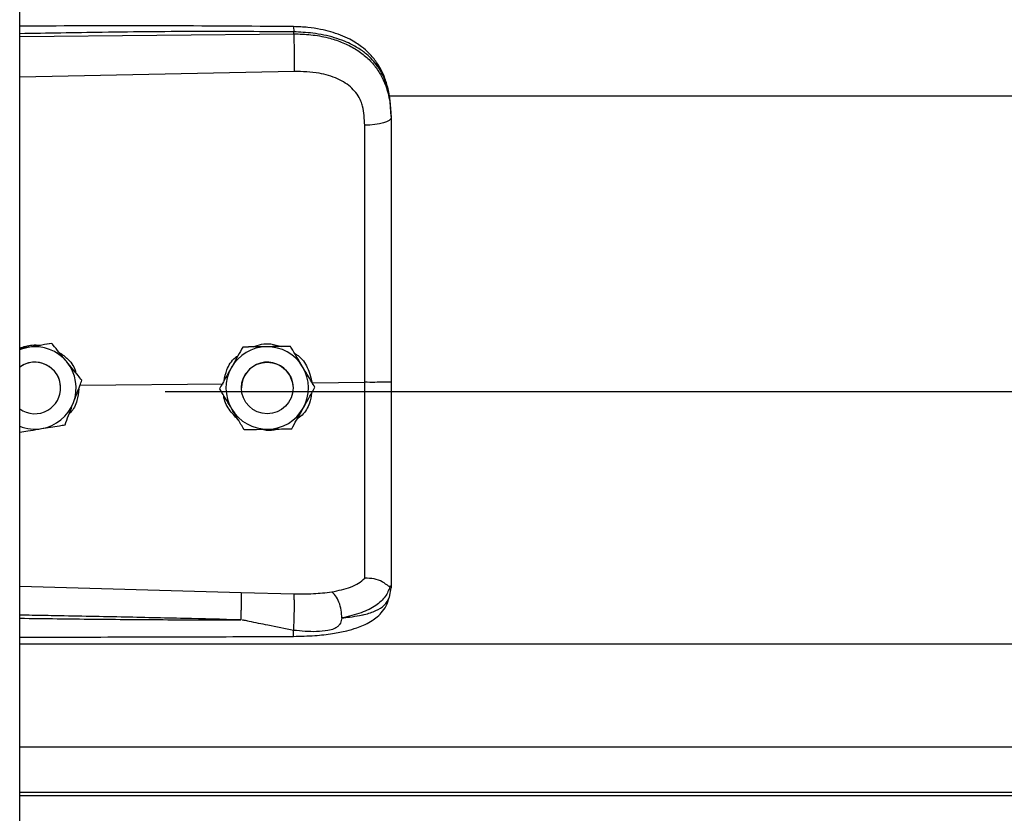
# Model space of a CAD drawing. Header units: inches. Extents: x 170 to 284, y 215 to 248.
# Tile 726 of 1056: x 227.164 to 227.368, y 222.958 to 223.123. Entities that reach past the tile are written whole.
import ezdxf

# ---------------------------------------------------------------- set-up
doc = ezdxf.new("R2010")
doc.units = ezdxf.units.IN
doc.header["$LTSCALE"] = 0.25
doc.header["$MEASUREMENT"] = 0
doc.layers.add('RH TOP OF HOOD', color=7, linetype='Continuous')

msp = doc.modelspace()

# ---------------------------------------------------------------- linework, layer by layer
at = {"layer": 'RH TOP OF HOOD'}
for p, q in [((227.163613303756, 220.1328032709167), (227.163613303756, 224.3332527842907)), ((227.2204605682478, 223.1199753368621), (227.2204605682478, 223.1203867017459)), ((227.163613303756, 223.1194386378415), (227.2204605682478, 223.1199753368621)), ((227.2205565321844, 223.1121865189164), (227.163613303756, 223.1109769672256)), ((227.2401614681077, 223.1071113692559), (231.119382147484, 223.1071113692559)), ((227.240656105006, 223.1030521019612), (227.240656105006, 223.10256378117)), ((227.1653878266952, 223.0549106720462), (227.163613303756, 223.0546218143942)), ((227.1702658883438, 223.0557068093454), (227.1693373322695, 223.0555556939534)), ((227.1702658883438, 223.0557051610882), (227.1702658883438, 223.0557068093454)), ((227.2099049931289, 223.0549470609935), (227.2099049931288, 223.0549487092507)), ((227.2197884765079, 223.0550953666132), (227.2197884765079, 223.0550970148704)), ((227.1761474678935, 223.0470681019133), (227.205845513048, 223.0473523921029)), ((227.1765196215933, 223.0480503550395), (227.1765196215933, 223.0480520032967)), ((227.2242848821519, 223.0475289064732), (227.2351984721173, 223.0476333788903)), ((227.1721136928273, 223.046460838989), (227.1721136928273, 223.0464616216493)), ((227.193781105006, 223.0457189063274), (231.165765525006, 223.0457189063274)), ((227.2050916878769, 223.0463135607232), (227.2050916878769, 223.0463152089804)), ((227.2096249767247, 223.0464616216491), (227.2096249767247, 223.0464608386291)), ((227.2203253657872, 223.0464608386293), (227.2203253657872, 223.0464616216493)), ((227.2248586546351, 223.0466101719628), (227.2248586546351, 223.0466118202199)), ((227.163613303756, 223.0053052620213), (227.2095489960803, 223.0039734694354)), ((227.2095489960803, 223.0039734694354), (227.2205346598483, 223.0037113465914)), ((227.2403164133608, 223.0029967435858), (227.240656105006, 223.0049819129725)), ((227.240656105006, 223.0055107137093), (227.240656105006, 223.0049819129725)), ((227.163613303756, 222.993333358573), (231.1959333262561, 222.993333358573)), ((227.163613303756, 222.9719543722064), (231.1959333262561, 222.9719543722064)), ((231.1959333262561, 222.9624690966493), (227.163613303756, 222.9624690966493)), ((227.163613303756, 222.9618297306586), (231.1959333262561, 222.9618297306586))]:
    msp.add_line(p, q, dxfattribs=at)
at = {"layer": 'RH TOP OF HOOD', "flags": 128}
for points in [[(227.240656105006, 223.10256378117), (227.2405521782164, 223.1022680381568), (227.2402442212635, 223.1019831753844), (227.239743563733, 223.1017196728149), (227.2390686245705, 223.1014872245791), (227.238244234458, 223.1012943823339), (227.2373007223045, 223.1011482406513), (227.2362727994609, 223.1010541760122), (227.235198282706, 223.1010156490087)], [(227.163613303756, 223.0544212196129), (227.1642967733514, 223.0546588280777), (227.1653878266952, 223.0549106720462)], [(227.2195679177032, 223.0492059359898), (227.2201727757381, 223.047730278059), (227.2203253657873, 223.0464616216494)]]:
    msp.add_lwpolyline(points, dxfattribs=at)
at = {"layer": 'RH TOP OF HOOD'}
msp.add_circle((227.2149751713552, 223.0464608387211), 0.005350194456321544, dxfattribs=at)
for centre, radius, start, end in [((227.1667634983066, 223.0464616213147), 0.008560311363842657, 39.24773070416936, 99.24772960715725), ((227.2149751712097, 223.0464616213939), 0.00856031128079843, 90.85968127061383, 150.859680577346), ((227.2149751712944, 223.0464616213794), 0.008560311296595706, 30.85968260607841, 90.8596818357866), ((227.1667634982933, 223.0464616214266), 0.005350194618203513, 39.2477307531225, 126.0718980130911), ((227.1667634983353, 223.0464608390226), 0.005350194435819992, 300.0097421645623, 126.0718999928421), ((227.1667634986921, 223.0464616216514), 0.00856031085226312, 339.2477292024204, 39.2477305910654), ((227.2149751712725, 223.0464616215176), 0.005350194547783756, 30.85968222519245, 179.9999985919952), ((227.2149751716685, 223.0464616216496), 0.008560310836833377, 330.859680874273, 30.85968233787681), ((227.1667634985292, 223.0464616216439), 0.005350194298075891, 5.902783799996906e-08, 39.24773054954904), ((227.2149751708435, 223.0464616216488), 0.00856031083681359, 150.8596808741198, 210.8596823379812), ((227.166763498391, 223.0464616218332), 0.008560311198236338, 279.2477290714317, 339.247728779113), ((227.1667634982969, 223.0464608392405), 0.005350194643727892, 233.9281021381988, 300.0097413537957), ((227.2149751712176, 223.046461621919), 0.008560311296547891, 210.8596826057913, 270.8596818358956), ((227.2149751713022, 223.0464616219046), 0.008560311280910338, 270.8596812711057, 330.8596805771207), ((227.1667634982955, 223.0464616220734), 0.008560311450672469, 248.4076756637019, 279.2477294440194)]:
    msp.add_arc(centre, radius, start, end, dxfattribs=at)
for points, knots in [([(227.2204419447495, 223.121478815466), (227.2112249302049, 223.1215467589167), (227.1931380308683, 223.1216800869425), (227.17419448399, 223.1216227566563), (227.1644687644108, 223.1215699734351), (227.163613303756, 223.1215653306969)], [0, 0, 0, 0, 0.4865830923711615, 0.9548405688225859, 1, 1, 1, 1]), ([(227.2204605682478, 223.1203867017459), (227.2141547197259, 223.1204260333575), (227.2009156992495, 223.1205086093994), (227.1819660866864, 223.1203274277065), (227.169325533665, 223.1201064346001), (227.163613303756, 223.1200065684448)], [0, 0, 0, 0, 0.3326703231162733, 0.6984356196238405, 1, 1, 1, 1]), ([(227.2204417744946, 223.1214629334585), (227.2204429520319, 223.1214669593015), (227.2204469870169, 223.1214807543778), (227.2204522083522, 223.1213658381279), (227.2204588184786, 223.1210730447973), (227.2204598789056, 223.1206570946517), (227.2204605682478, 223.1203867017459)], [0, 0, 0, 0, 0.09787641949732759, 0.3353863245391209, 0.5679606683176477, 1, 1, 1, 1]), ([(227.2405696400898, 223.1050951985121), (227.2404506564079, 223.1061656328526), (227.2402352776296, 223.1081032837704), (227.2394903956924, 223.1106219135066), (227.2386331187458, 223.1125316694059), (227.2375579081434, 223.1142843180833), (227.236242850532, 223.115872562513), (227.2347721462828, 223.117167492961), (227.2333984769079, 223.1181273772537), (227.2319558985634, 223.1189588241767), (227.2295777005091, 223.1200259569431), (227.2266412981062, 223.120838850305), (227.2233323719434, 223.1213672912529), (227.2214406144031, 223.1214402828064), (227.2204419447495, 223.121478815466)], [0, 0, 0, 0, 0.1084465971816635, 0.1963050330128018, 0.269182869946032, 0.3279968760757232, 0.4149595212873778, 0.4916410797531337, 0.5389760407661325, 0.5941910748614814, 0.6694152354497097, 0.8148545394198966, 0.9022606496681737, 1, 1, 1, 1]), ([(227.240656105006, 223.1030521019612), (227.240593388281, 223.1044085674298), (227.2404749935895, 223.1069692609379), (227.2395054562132, 223.1104602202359), (227.2382162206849, 223.112872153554), (227.2368523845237, 223.1145748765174), (227.2357694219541, 223.1156182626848), (227.2347104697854, 223.1164467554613), (227.2337210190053, 223.1171066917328), (227.2324866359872, 223.1178017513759), (227.2308926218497, 223.1185274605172), (227.2282289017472, 223.1194354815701), (227.2246938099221, 223.1201954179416), (227.2217872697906, 223.1203267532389), (227.2204605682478, 223.1203867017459)], [0, 0, 0, 0, 0.1307156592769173, 0.2467609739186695, 0.3577928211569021, 0.4170971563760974, 0.4791482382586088, 0.5177152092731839, 0.5590896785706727, 0.6032945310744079, 0.6633484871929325, 0.7353692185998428, 0.8792082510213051, 1, 1, 1, 1]), ([(227.2204605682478, 223.1199753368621), (227.2204822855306, 223.1193994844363), (227.2205273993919, 223.1182032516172), (227.2205684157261, 223.1159781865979), (227.2205816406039, 223.1138008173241), (227.2205646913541, 223.112711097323), (227.2205565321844, 223.1121865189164)], [0, 0, 0, 0, 0.2406941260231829, 0.4999999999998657, 0.7593058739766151, 1, 1, 1, 1]), ([(227.2204605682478, 223.1199753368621), (227.2216573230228, 223.1199436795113), (227.2240896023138, 223.1198793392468), (227.2274191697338, 223.1192605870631), (227.2303975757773, 223.1183174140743), (227.2329292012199, 223.1171038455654), (227.2351748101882, 223.1155579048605), (227.2370374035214, 223.1137227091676), (227.2385310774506, 223.1115875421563), (227.2397003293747, 223.10903298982), (227.240497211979, 223.1059566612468), (227.240602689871, 223.1037043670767), (227.240656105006, 223.10256378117)], [0, 0, 0, 0, 0.1094013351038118, 0.2223468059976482, 0.315179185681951, 0.4102231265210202, 0.5012749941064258, 0.5946006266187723, 0.6834485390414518, 0.7745330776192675, 0.8858211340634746, 1, 1, 1, 1]), ([(227.2347726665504, 223.1049489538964), (227.2347726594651, 223.104948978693), (227.2346701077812, 223.1053078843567), (227.2341749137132, 223.1067140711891), (227.2326388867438, 223.1089167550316), (227.2295718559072, 223.1108200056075), (227.2254556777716, 223.1120316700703), (227.2223029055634, 223.11213132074), (227.2205565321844, 223.1121865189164)], [0, 0, 0, 0, 4.497367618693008e-06, 0.06509473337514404, 0.261670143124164, 0.4753105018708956, 0.709365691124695, 1, 1, 1, 1]), ([(227.235198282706, 223.1010156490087), (227.2351283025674, 223.1023402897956), (227.2350583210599, 223.1036649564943), (227.234772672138, 223.1049489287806), (227.2347726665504, 223.1049489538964)], [0, 0, 0, 0, 0.999980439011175, 1, 1, 1, 1]), ([(227.240656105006, 223.10256378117), (227.240656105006, 223.0989336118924), (227.240656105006, 223.0916627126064), (227.240656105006, 223.0805819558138), (227.240656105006, 223.0693993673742), (227.240656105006, 223.0584306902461), (227.240656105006, 223.0511828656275), (227.240656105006, 223.0477030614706)], [0, 0, 0, 0, 0.2027568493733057, 0.4061035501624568, 0.608860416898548, 0.8122072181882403, 1, 1, 1, 1]), ([(227.2351984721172, 223.0476333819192), (227.2351984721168, 223.0476334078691), (227.235198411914, 223.0510197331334), (227.2351983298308, 223.0580664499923), (227.2351982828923, 223.0687396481), (227.2351982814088, 223.0796157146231), (227.2351982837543, 223.090403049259), (227.2351982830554, 223.0974781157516), (227.235198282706, 223.1010156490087)], [0, 0, 0, 0, 1.439079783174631e-06, 0.1877923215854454, 0.3908439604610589, 0.5938956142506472, 0.7969478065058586, 1, 1, 1, 1]), ([(227.163613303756, 223.0547407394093), (227.1644509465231, 223.0550213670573), (227.1658601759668, 223.0554934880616), (227.1673332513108, 223.0553748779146), (227.1679307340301, 223.0553267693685)], [0, 0, 0, 0, 0.5943977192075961, 1, 1, 1, 1]), ([(227.1702658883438, 223.0557051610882), (227.1695903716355, 223.0555951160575), (227.1682234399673, 223.055372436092), (227.1665583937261, 223.0551012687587), (227.1656051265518, 223.0549460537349), (227.1653878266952, 223.0549106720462)], [0, 0, 0, 0, 0.42997043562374, 0.870060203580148, 0.9999999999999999, 0.9999999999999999, 0.9999999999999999, 0.9999999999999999]), ([(227.1733927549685, 223.0518796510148), (227.173269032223, 223.0520310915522), (227.1723013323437, 223.053215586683), (227.1712402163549, 223.0545143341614), (227.1703608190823, 223.0555906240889), (227.1702658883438, 223.0557068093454)], [0, 0, 0, 0, 0.1156468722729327, 0.9045342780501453, 1, 1, 1, 1]), ([(227.1733927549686, 223.0518775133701), (227.173269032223, 223.0520289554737), (227.1723013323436, 223.0532134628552), (227.1712402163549, 223.0545124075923), (227.1703608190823, 223.0555889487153), (227.1702658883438, 223.0557051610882)], [0, 0, 0, 0, 0.115646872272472, 0.9045342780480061, 1, 1, 1, 1]), ([(227.2099049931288, 223.0549487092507), (227.2095717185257, 223.0543509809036), (227.2088973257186, 223.0531414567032), (227.2080758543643, 223.0516680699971), (227.2076055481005, 223.0508244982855), (227.2074983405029, 223.0506322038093)], [0, 0, 0, 0, 0.4299704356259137, 0.8700602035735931, 1, 1, 1, 1]), ([(227.2099049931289, 223.0549470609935), (227.2095717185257, 223.0543492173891), (227.2088973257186, 223.0531394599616), (227.2080758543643, 223.051665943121), (227.2076055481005, 223.0508223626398), (227.2074983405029, 223.0506300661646)], [0, 0, 0, 0, 0.4299704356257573, 0.8700602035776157, 1, 1, 1, 1]), ([(227.2148467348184, 223.0550231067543), (227.2135746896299, 223.0550039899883), (227.2118781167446, 223.0549784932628), (227.2102999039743, 223.0549546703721), (227.2099049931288, 223.0549487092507)], [0, 0, 0, 0, 0.7497733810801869, 0.9999999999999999, 0.9999999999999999, 0.9999999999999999, 0.9999999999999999]), ([(227.2148467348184, 223.0550209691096), (227.21357468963, 223.0550019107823), (227.2118781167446, 223.0549764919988), (227.2102999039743, 223.0549529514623), (227.2099049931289, 223.0549470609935)], [0, 0, 0, 0, 0.749773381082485, 1, 1, 1, 1]), ([(227.2120514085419, 223.054981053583), (227.2126203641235, 223.0551943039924), (227.2138018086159, 223.0556371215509), (227.2158463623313, 223.0556922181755), (227.2171835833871, 223.0552854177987), (227.217895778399, 223.0550687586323)], [0, 0, 0, 0, 0.3027399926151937, 0.6286439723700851, 1, 1, 1, 1]), ([(227.2197884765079, 223.0550970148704), (227.2191041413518, 223.0550868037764), (227.2177193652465, 223.0550661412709), (227.216032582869, 223.0550408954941), (227.2150668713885, 223.055026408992), (227.2148467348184, 223.0550231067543)], [0, 0, 0, 0, 0.4299704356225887, 0.870060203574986, 0.9999999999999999, 0.9999999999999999, 0.9999999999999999, 0.9999999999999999]), ([(227.2197884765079, 223.0550953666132), (227.2191041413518, 223.055085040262), (227.2177193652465, 223.0550641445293), (227.2160325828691, 223.055038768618), (227.2150668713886, 223.0550242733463), (227.2148467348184, 223.0550209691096)], [0, 0, 0, 0, 0.4299704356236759, 0.8700602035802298, 1, 1, 1, 1]), ([(227.2223235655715, 223.0508546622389), (227.2222232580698, 223.0510225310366), (227.2214387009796, 223.0523355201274), (227.2205784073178, 223.0537751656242), (227.2198654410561, 223.0549682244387), (227.2197884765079, 223.0550970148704)], [0, 0, 0, 0, 0.1156468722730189, 0.9045342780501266, 1, 1, 1, 1]), ([(227.2223235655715, 223.0508525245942), (227.2222232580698, 223.0510203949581), (227.2214387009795, 223.0523333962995), (227.2205784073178, 223.053773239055), (227.2198654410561, 223.0549665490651), (227.2197884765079, 223.0550953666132)], [0, 0, 0, 0, 0.1156468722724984, 0.9045342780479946, 1, 1, 1, 1]), ([(227.1715370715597, 223.0540108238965), (227.1721864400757, 223.0535830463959), (227.1736774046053, 223.052600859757), (227.1749790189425, 223.0508683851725), (227.1752549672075, 223.0496320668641), (227.1753103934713, 223.049383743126)], [0, 0, 0, 0, 0.3814222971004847, 0.8757540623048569, 1, 1, 1, 1]), ([(227.2060093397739, 223.0479613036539), (227.2061717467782, 223.0487132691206), (227.2065506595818, 223.0504676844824), (227.2076800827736, 223.0523081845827), (227.2087198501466, 223.0530395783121), (227.2089184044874, 223.0531792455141)], [0, 0, 0, 0, 0.3776771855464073, 0.8811610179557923, 1, 1, 1, 1]), ([(227.2206633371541, 223.0536329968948), (227.2209084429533, 223.0534851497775), (227.2220412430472, 223.0528018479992), (227.223515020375, 223.0507024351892), (227.2240221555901, 223.0486119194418), (227.2242848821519, 223.0475289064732)], [0, 0, 0, 0, 0.1174426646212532, 0.5427821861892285, 1, 1, 1, 1]), ([(227.1765196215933, 223.0480520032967), (227.1762555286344, 223.0483753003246), (227.1752563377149, 223.0495984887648), (227.174182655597, 223.05091275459), (227.1733927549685, 223.0518796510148)], [0, 0, 0, 0, 0.2643068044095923, 1, 1, 1, 1]), ([(227.1765196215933, 223.0480503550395), (227.1762555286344, 223.0483735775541), (227.1752563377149, 223.0495964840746), (227.174182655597, 223.0509106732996), (227.1733927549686, 223.0518775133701)], [0, 0, 0, 0, 0.2643068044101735, 1, 1, 1, 1]), ([(227.2248586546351, 223.0466118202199), (227.2246445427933, 223.0469701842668), (227.2238344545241, 223.0483260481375), (227.2229639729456, 223.0497828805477), (227.2223235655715, 223.0508546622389)], [0, 0, 0, 0, 0.2643068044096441, 1, 1, 1, 1]), ([(227.2248586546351, 223.0466101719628), (227.2246445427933, 223.0469684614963), (227.2238344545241, 223.0483240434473), (227.2229639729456, 223.0497807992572), (227.2223235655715, 223.0508525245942)], [0, 0, 0, 0, 0.2643068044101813, 1, 1, 1, 1]), ([(227.2074983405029, 223.0506322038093), (227.2068788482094, 223.0495210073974), (227.2060526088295, 223.0480389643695), (227.2052840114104, 223.0466602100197), (227.2050916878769, 223.0463152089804)], [0, 0, 0, 0, 0.7497733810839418, 0.9999999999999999, 0.9999999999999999, 0.9999999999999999, 0.9999999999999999]), ([(227.2074983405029, 223.0506300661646), (227.2068788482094, 223.0495189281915), (227.2060526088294, 223.0480369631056), (227.2052840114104, 223.04665849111), (227.2050916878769, 223.0463135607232)], [0, 0, 0, 0, 0.7497733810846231, 1, 1, 1, 1]), ([(227.1747684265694, 223.0434284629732), (227.1752191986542, 223.0446181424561), (227.1758204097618, 223.0462048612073), (227.1763796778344, 223.0476809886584), (227.1765196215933, 223.0480503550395)], [0, 0, 0, 0, 0.7497733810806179, 1, 1, 1, 1]), ([(227.2351982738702, 223.0069427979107), (227.2351982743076, 223.0072054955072), (227.2351982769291, 223.0087799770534), (227.2351982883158, 223.0122113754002), (227.2351983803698, 223.0178127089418), (227.2351986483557, 223.0242525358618), (227.2351990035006, 223.0314785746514), (227.2351992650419, 223.0393534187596), (227.2351992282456, 223.0448813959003), (227.2351991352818, 223.0476333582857), (227.2351991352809, 223.0476333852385)], [0, 0, 0, 0, 0.03155846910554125, 0.1891461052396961, 0.3467338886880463, 0.5043277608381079, 0.6619226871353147, 0.8309600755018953, 0.9999983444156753, 1, 1, 1, 1]), ([(227.240656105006, 223.0477030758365), (227.240574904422, 223.0476916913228), (227.240412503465, 223.047668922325), (227.2391596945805, 223.0476409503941), (227.2373622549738, 223.0476249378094), (227.2359201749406, 223.0476305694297), (227.2351991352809, 223.0476333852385)], [0, 0, 0, 0, 0.2500007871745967, 0.5000009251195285, 0.7500005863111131, 1, 1, 1, 1]), ([(227.240656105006, 223.0477030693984), (227.240656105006, 223.0446657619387), (227.240656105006, 223.0384903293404), (227.240656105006, 223.0297033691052), (227.240656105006, 223.0215367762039), (227.240656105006, 223.0149567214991), (227.240656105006, 223.0095720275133), (227.240656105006, 223.0068715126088), (227.240656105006, 223.0055107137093)], [0, 0, 0, 0, 0.1870908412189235, 0.3803918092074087, 0.5558755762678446, 0.7364481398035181, 0.8671952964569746, 1, 1, 1, 1]), ([(227.1758536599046, 223.0462926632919), (227.1757775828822, 223.0454669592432), (227.1756155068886, 223.0437078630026), (227.1747666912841, 223.0418999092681), (227.1739824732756, 223.04119921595), (227.1738936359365, 223.0411198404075)], [0, 0, 0, 0, 0.4395923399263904, 0.9365162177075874, 1, 1, 1, 1]), ([(227.2076267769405, 223.0420707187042), (227.2075264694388, 223.0422385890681), (227.2067419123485, 223.0435515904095), (227.2058816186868, 223.044991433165), (227.2051686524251, 223.046184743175), (227.2050916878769, 223.0463135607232)], [0, 0, 0, 0, 0.1156468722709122, 0.9045342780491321, 1, 1, 1, 1]), ([(227.2089075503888, 223.0399273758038), (227.2082564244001, 223.0405895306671), (227.2069083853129, 223.0419604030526), (227.2060067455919, 223.0438312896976), (227.205962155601, 223.0448443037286), (227.2059615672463, 223.0448576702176)], [0, 0, 0, 0, 0.4797011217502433, 0.9931347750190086, 1, 1, 1, 1]), ([(227.2241787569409, 223.0453905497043), (227.224066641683, 223.0446772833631), (227.2238039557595, 223.0430061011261), (227.2226496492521, 223.0410833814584), (227.2215149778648, 223.0402319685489), (227.221150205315, 223.0399582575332)], [0, 0, 0, 0, 0.3356490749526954, 0.7864254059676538, 1, 1, 1, 1]), ([(227.2224520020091, 223.0422931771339), (227.2230714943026, 223.0434043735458), (227.2238977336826, 223.0448864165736), (227.2246663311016, 223.0462651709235), (227.2248586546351, 223.0466101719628)], [0, 0, 0, 0, 0.7497733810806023, 1, 1, 1, 1]), ([(227.1730172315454, 223.0388070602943), (227.1732597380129, 223.0394470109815), (227.1737504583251, 223.0407419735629), (227.1743481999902, 223.0423194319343), (227.1746904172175, 223.043222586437), (227.1747684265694, 223.0434284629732)], [0, 0, 0, 0, 0.4299704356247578, 0.8700602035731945, 0.9999999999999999, 0.9999999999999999, 0.9999999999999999, 0.9999999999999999]), ([(227.2101618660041, 223.0378283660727), (227.2099477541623, 223.0381866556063), (227.2091376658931, 223.0395422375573), (227.2082671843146, 223.0409989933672), (227.2076267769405, 223.0420707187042)], [0, 0, 0, 0, 0.2643068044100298, 1, 1, 1, 1]), ([(227.2200453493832, 223.0379766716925), (227.2203786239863, 223.0385744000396), (227.2210530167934, 223.03978392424), (227.2218744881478, 223.041257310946), (227.2223447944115, 223.0421008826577), (227.2224520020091, 223.0422931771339)], [0, 0, 0, 0, 0.4299704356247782, 0.8700602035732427, 1, 1, 1, 1]), ([(227.1681391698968, 223.0380125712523), (227.169394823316, 223.0382170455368), (227.1710695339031, 223.0384897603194), (227.1726274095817, 223.0387435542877), (227.1730172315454, 223.0388070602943)], [0, 0, 0, 0, 0.7497733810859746, 1, 1, 1, 1]), ([(227.163613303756, 223.0372758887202), (227.1641730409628, 223.0373669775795), (227.16542477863, 223.0375706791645), (227.1669687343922, 223.0378220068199), (227.1679218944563, 223.0379771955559), (227.1681391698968, 223.0380125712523)], [0, 0, 0, 0, 0.3844201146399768, 0.85967688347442, 1, 1, 1, 1]), ([(227.2101618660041, 223.0378283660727), (227.2108462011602, 223.0378385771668), (227.2122309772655, 223.0378592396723), (227.213917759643, 223.037884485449), (227.2148834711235, 223.0378989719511), (227.2151036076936, 223.0379022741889)], [0, 0, 0, 0, 0.4299704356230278, 0.8700602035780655, 1, 1, 1, 1]), ([(227.2172478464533, 223.0379345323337), (227.2171539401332, 223.0378979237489), (227.2163795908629, 223.0375960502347), (227.215083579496, 223.0375370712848), (227.2139755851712, 223.0377896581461), (227.2135816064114, 223.0378794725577)], [0, 0, 0, 0, 0.0816716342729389, 0.6734623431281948, 1, 1, 1, 1]), ([(227.2151036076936, 223.0379022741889), (227.2163756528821, 223.0379213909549), (227.2180722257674, 223.0379468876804), (227.2196504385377, 223.0379707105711), (227.2200453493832, 223.0379766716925)], [0, 0, 0, 0, 0.7497733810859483, 1, 1, 1, 1]), ([(227.2283641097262, 223.0041187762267), (227.2297376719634, 223.0044066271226), (227.2318220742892, 223.0048434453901), (227.2339978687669, 223.0058841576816), (227.2347968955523, 223.0065894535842), (227.2351983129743, 223.0069437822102)], [0, 0, 0, 0, 0.4901989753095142, 0.7438846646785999, 0.9999999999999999, 0.9999999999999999, 0.9999999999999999, 0.9999999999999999]), ([(227.2404590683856, 223.0052603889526), (227.2404099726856, 223.0052518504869), (227.2403091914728, 223.0052343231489), (227.2400175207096, 223.0054205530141), (227.2395521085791, 223.0057513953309), (227.2386758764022, 223.0063314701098), (227.2371966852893, 223.0069496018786), (227.2358558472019, 223.0069456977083), (227.235198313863, 223.006943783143)], [0, 0, 0, 0, 0.1136768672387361, 0.2333502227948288, 0.3620694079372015, 0.501916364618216, 0.7557448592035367, 0.9999999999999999, 0.9999999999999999, 0.9999999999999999, 0.9999999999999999]), ([(227.2095490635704, 223.0039734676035), (227.2095557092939, 223.0037346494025), (227.2095659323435, 223.0033672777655), (227.209563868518, 223.002505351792), (227.2095562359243, 223.0017305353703), (227.2095420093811, 223.0008700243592), (227.2095170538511, 222.9997105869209), (227.2094906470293, 222.9988671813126), (227.2094734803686, 222.9983188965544)], [0, 0, 0, 0, 0.2394514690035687, 0.3683457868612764, 0.4999761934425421, 0.6316105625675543, 0.7605158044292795, 0.9999999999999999, 0.9999999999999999, 0.9999999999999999, 0.9999999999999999]), ([(227.2205346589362, 223.0037113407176), (227.2218867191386, 223.0037040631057), (227.2245887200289, 223.0036895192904), (227.2270953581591, 223.0039740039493), (227.2283476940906, 223.0041161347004)], [0, 0, 0, 0, 0.5003922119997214, 1, 1, 1, 1]), ([(227.2304531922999, 222.9987176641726), (227.2304283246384, 222.9992476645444), (227.2303766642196, 223.0003486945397), (227.2299009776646, 223.0020111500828), (227.2291962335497, 223.0033992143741), (227.2286330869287, 223.0038846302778), (227.2283618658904, 223.0041184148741)], [0, 0, 0, 0, 0.2405618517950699, 0.4997464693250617, 0.7590693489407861, 1, 1, 1, 1]), ([(227.2404632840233, 223.0052601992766), (227.2401876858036, 223.0045382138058), (227.2396216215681, 223.0030552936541), (227.237568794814, 223.0012220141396), (227.2345805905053, 222.9996639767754), (227.2318535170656, 222.999040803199), (227.2304536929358, 222.9987209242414)], [0, 0, 0, 0, 0.2305257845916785, 0.4734878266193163, 0.7297379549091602, 0.9999999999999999, 0.9999999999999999, 0.9999999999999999, 0.9999999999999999]), ([(227.240656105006, 223.0055107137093), (227.2406560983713, 223.0055094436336), (227.240656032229, 223.0054967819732), (227.240648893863, 223.005392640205), (227.2405504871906, 223.0053142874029), (227.2404627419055, 223.0052444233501)], [0, 0, 0, 0, 0.01193493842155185, 0.118981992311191, 1, 1, 1, 1]), ([(227.2204035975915, 222.9948876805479), (227.2218916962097, 222.994923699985), (227.2246728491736, 222.9949910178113), (227.2284077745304, 222.9954140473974), (227.231283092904, 222.9959733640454), (227.233384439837, 222.9965818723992), (227.2349672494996, 222.9971900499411), (227.2363429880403, 222.9978853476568), (227.237614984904, 222.9987681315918), (227.2387421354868, 222.9998429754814), (227.239755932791, 223.0012618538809), (227.2401105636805, 223.0023638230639), (227.2402994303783, 223.0029507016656)], [0, 0, 0, 0, 0.1696911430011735, 0.3171409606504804, 0.4424359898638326, 0.5384364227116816, 0.6083291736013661, 0.6840959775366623, 0.7426779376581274, 0.8151683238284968, 0.9015637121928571, 1, 1, 1, 1]), ([(227.2204492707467, 222.9961408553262), (227.2204652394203, 222.9963814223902), (227.2204989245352, 222.9968888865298), (227.2205437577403, 222.9978990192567), (227.2205808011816, 222.9990864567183), (227.2206035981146, 223.0003583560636), (227.2206087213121, 223.0015618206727), (227.2205963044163, 223.0025577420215), (227.2205712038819, 223.0032970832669), (227.2205464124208, 223.0035781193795), (227.2205346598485, 223.0037113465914)], [0, 0, 0, 0, 0.1098512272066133, 0.2317256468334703, 0.3631776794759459, 0.4999999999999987, 0.6368223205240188, 0.7682743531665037, 0.890148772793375, 1, 1, 1, 1]), ([(227.2304547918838, 222.9987191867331), (227.2310010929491, 222.9987762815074), (227.2323060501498, 222.9989126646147), (227.2337048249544, 222.9991407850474), (227.2346598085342, 222.9993346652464), (227.2358931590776, 222.9996124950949), (227.2375795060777, 223.0001787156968), (227.2393992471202, 223.0013042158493), (227.2400047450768, 223.0024215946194), (227.2403164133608, 223.0029967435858)], [0, 0, 0, 0, 0.1091879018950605, 0.2608187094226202, 0.3077983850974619, 0.3355235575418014, 0.5627886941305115, 0.7749539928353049, 1, 1, 1, 1]), ([(227.2094733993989, 222.9983165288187), (227.2055733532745, 222.9984157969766), (227.1973032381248, 222.9986262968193), (227.1841913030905, 222.9989084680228), (227.1732434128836, 222.9991210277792), (227.1662272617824, 222.9992491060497), (227.1640522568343, 222.9992871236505), (227.163613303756, 222.9992947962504)], [0, 0, 0, 0, 0.2551597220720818, 0.5410705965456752, 0.8577348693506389, 0.9712884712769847, 1, 1, 1, 1]), ([(227.163613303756, 222.9986497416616), (227.1662109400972, 222.998617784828), (227.1712769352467, 222.9985554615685), (227.1788410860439, 222.998474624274), (227.1864933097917, 222.9984053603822), (227.194251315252, 222.9983537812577), (227.2019738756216, 222.9983207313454), (227.2070107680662, 222.9983179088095), (227.209473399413, 222.9983165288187)], [0, 0, 0, 0, 0.1699411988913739, 0.3314248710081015, 0.4948424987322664, 0.6705311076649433, 0.8389164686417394, 1, 1, 1, 1]), ([(227.2204492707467, 222.9961408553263), (227.2186684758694, 222.9964869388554), (227.2156134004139, 222.997080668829), (227.2121774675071, 222.9978007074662), (227.2104392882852, 222.998158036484), (227.2099417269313, 222.9982592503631), (227.2097911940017, 222.9982852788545), (227.2097408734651, 222.9982939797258)], [0, 0, 0, 0, 0.5022803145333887, 0.8616962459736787, 0.9584272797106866, 0.9861029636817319, 1, 1, 1, 1]), ([(227.2304545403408, 222.9987159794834), (227.2303800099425, 222.9983456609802), (227.2302761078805, 222.997829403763), (227.2299043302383, 222.9972320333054), (227.2294837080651, 222.9967991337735), (227.2286799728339, 222.9963546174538), (227.227202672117, 222.9959930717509), (227.2244418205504, 222.9957529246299), (227.2220450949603, 222.9959857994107), (227.2204492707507, 222.9961408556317)], [0, 0, 0, 0, 0.1001269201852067, 0.1395859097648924, 0.1897135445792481, 0.2582342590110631, 0.3697357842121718, 0.5803479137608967, 1, 1, 1, 1]), ([(227.2204035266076, 222.9949095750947), (227.2204042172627, 222.9949026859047), (227.2204107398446, 222.9948376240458), (227.220421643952, 222.9950273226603), (227.2204357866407, 222.9953541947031), (227.2204444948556, 222.9957867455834), (227.2204484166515, 222.9960775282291), (227.2204492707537, 222.9961408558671)], [0, 0, 0, 0, 0.03436730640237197, 0.324566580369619, 0.6210149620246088, 0.9174633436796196, 1, 1, 1, 1]), ([(227.163613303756, 222.994750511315), (227.1672794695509, 222.9947512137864), (227.1787519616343, 222.9947534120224), (227.197682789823, 222.9947812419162), (227.2129459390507, 222.9948527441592), (227.2204035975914, 222.9948876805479)], [0, 0, 0, 0, 0.1936599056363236, 0.6060178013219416, 0.9999999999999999, 0.9999999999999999, 0.9999999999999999, 0.9999999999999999])]:
    msp.add_open_spline(points, degree=3, knots=knots, dxfattribs=at)

doc.saveas('drawing.dxf')
